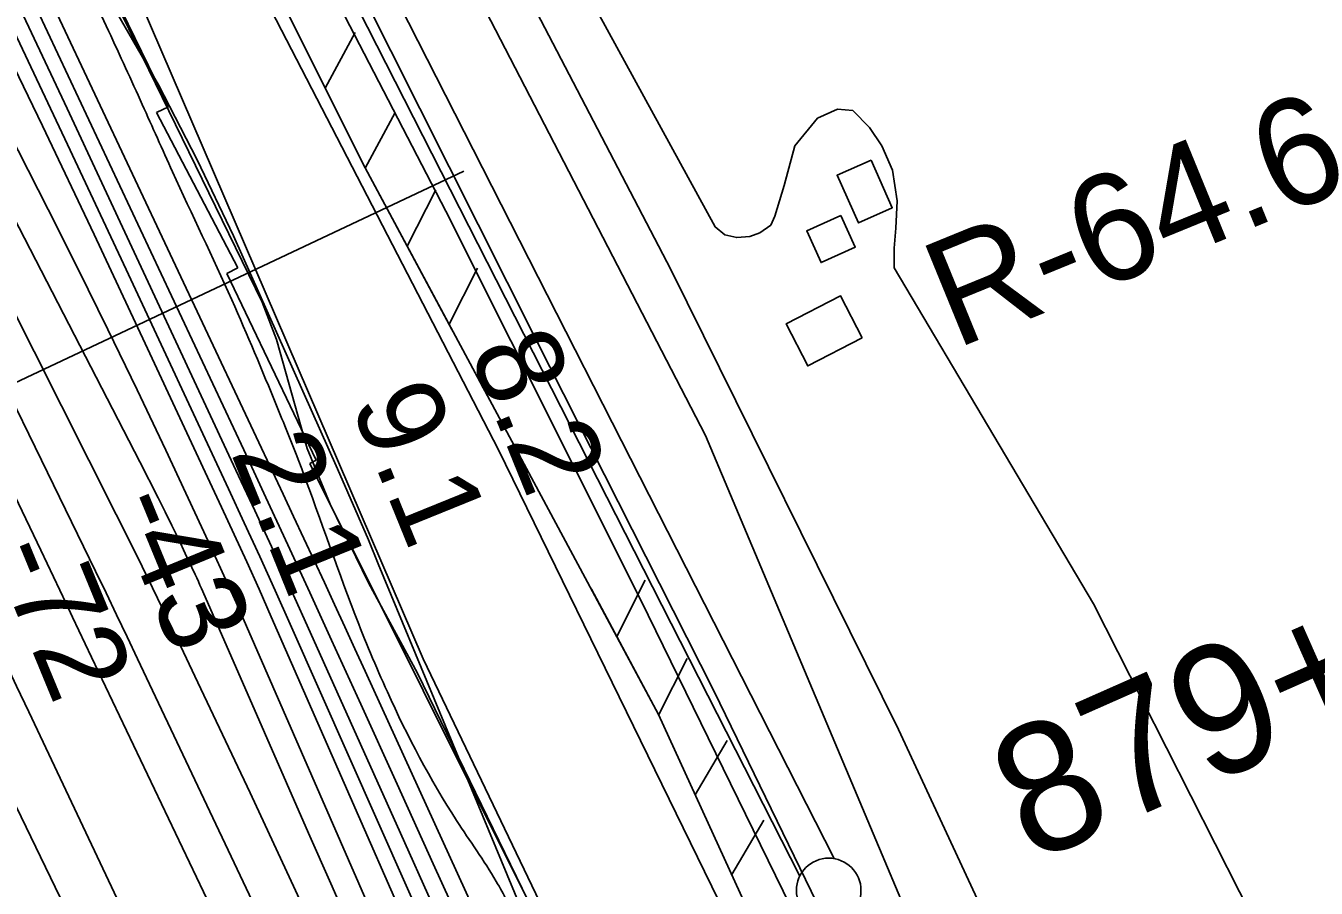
# Model space of a CAD drawing. Extents: x 3684037 to 3722149, y 433263 to 459021.
# Drawn here: x 3710142 to 3711141, y 443771 to 444439 of the extents above; entities that cross this region are included whole.
import ezdxf

# ---------------------------------------------------------------- set-up
doc = ezdxf.new("R2010")
doc.units = 0
for name, color, linetype in [('V-BLDG-OTLN', 7, 'Continuous'), ('V-FLOD-BASE', 7, 'Continuous'), ('V-LEVE-TOET', 7, 'Continuous'), ('V-RIVR-EDGE', 7, 'Continuous'), ('V-RIVR-RANG', 7, 'Continuous'), ('V-RIVR-RANG-IDEN', 7, 'Continuous'), ('V-ROAD-CNTR', 7, 'Continuous'), ('V-RRAP-FSHR', 7, 'Continuous'), ('V-RRAP-RVMT', 7, 'Continuous'), ('V-SITE-VEGE', 7, 'Continuous'), ('V-SURV-IDEN', 7, 'Continuous'), ('V-SURV-LINE', 7, 'Continuous'), ('V-TOPO-DPTH', 7, 'Continuous'), ('V-TOPO-MAJR', 7, 'Continuous'), ('V-TOPO-MINR', 7, 'Continuous'), ('V-TOPO-WATR', 7, 'Continuous'), ('V-UTIL-IDEN', 7, 'Continuous')]:
    doc.layers.add(name, color=color, linetype=linetype)

msp = doc.modelspace()

# ---------------------------------------------------------------- linework, layer by layer
at = {"layer": 'V-BLDG-OTLN'}
for points in [[(3710796.54, 444334.82), (3710812.99, 444297.94), (3710786.7, 444286.22), (3710770.26, 444323.1)], [(3710773.17, 444292.03), (3710784.32, 444267.45), (3710757.86, 444255.44), (3710746.71, 444280.03)], [(3710789.68, 444197.16), (3710747.53, 444175.44), (3710730.81, 444207.9), (3710772.95, 444229.62)]]:
    msp.add_lwpolyline(points, close=True, dxfattribs=at)
at = {"layer": 'V-FLOD-BASE'}
msp.add_lwpolyline([(3711127.07, 442946.67), (3711049.78, 443120.45), (3711041.64, 443140.73), (3711031.77, 443152.31), (3711019, 443172.58), (3710996.94, 443202.69), (3710984.16, 443224.12), (3710975.45, 443238.6), (3710968.48, 443253.08), (3710962.67, 443263.5), (3710958.6, 443273.93), (3710954.53, 443287.26), (3710952.19, 443302.9), (3710949.27, 443320.87), (3710944.03, 443342.88), (3710939.96, 443357.37), (3710932.98, 443377.64), (3710919.02, 443417.62), (3710901.6, 443447.16), (3710834.19, 443595.45), (3710675, 443923.29), (3710537.32, 444195.53), (3710379.89, 444508.89)], dxfattribs=at)
at = {"layer": 'V-LEVE-TOET'}
for points in [[(3709570.38, 446247.73), (3709748.73, 445891.51), (3709958.42, 445497.07), (3710157.67, 445111.31), (3710411.53, 444618.4), (3710668.29, 444121.43), (3710862.41, 443660.9), (3710963.15, 443415.09)], [(3711072.3, 443011.54), (3711029.29, 443110.6), (3711014.77, 443141.3), (3710997.35, 443164.46), (3710981.68, 443188.2), (3710970.06, 443207.9), (3710955.55, 443229.32), (3710943.93, 443253.65), (3710937.53, 443271.61), (3710931.71, 443295.94), (3710927.03, 443329.55), (3710922.94, 443353.89), (3710913.64, 443378.22), (3710903.18, 443401.97), (3710884.01, 443442.52), (3710860.19, 443492.91), (3710745.72, 443733.3), (3710618.49, 443993.96), (3710467.44, 444295.15), (3710285.62, 444646.74)]]:
    msp.add_lwpolyline(points, dxfattribs=at)
at = {"layer": 'V-RIVR-EDGE'}
msp.add_spline([(3707057.63, 450460), (3707081.52, 450431), (3707105.39, 450392.51), (3707125.2, 450359), (3707163.49, 450300.12), (3707183.76, 450270.23), (3707206.7, 450223.15), (3707227.4, 450181.5), (3707252.17, 450142.1), (3707265.67, 450117.2), (3707275.12, 450098.64), (3707318.38, 450037.94), (3707353.07, 449985.41), (3707385.06, 449939.66), (3707406.23, 449908.41), (3707430.1, 449871.27), (3707455.78, 449833.68), (3707495.45, 449785.2), (3707517.08, 449753.49), (3707534.2, 449727.23), (3707562.13, 449687.82), (3707582.83, 449647.07), (3707592.72, 449623.99), (3707603.99, 449607.68), (3707632.37, 449565.11), (3707692.27, 449470.46), (3707727.83, 449403.91), (3707751.67, 449355.47), (3707768.33, 449325.13), (3707817.4, 449240), (3707854.79, 449182.03), (3707880.91, 449141.73), (3707898.94, 449116.36), (3707960.23, 449034.82), (3707990.86, 448990.44), (3708021.04, 448942.43), (3708046.24, 448893.54), (3708087.2, 448819.73), (3708107.48, 448788.94), (3708130.45, 448754.06), (3708144.4, 448727.8), (3708155.18, 448700.19), (3708176.37, 448674.82), (3708204.31, 448634.06), (3708224.57, 448599.19), (3708242.58, 448567.5), (3708259.67, 448533.09), (3708300.54, 448421.76), (3708313.13, 448390.98), (3708333.36, 448345.26), (3708350.46, 448310.4), (3708400.43, 448222.56), (3708436, 448162.79), (3708462.58, 448121.12), (3708493.64, 448064.07), (3708520.62, 448004.32), (3708547.17, 447952.26), (3708560.65, 447921.03), (3708599.29, 447820.1), (3708618.62, 447774.38), (3708636.6, 447732.29), (3708686.04, 447611.44), (3708708.97, 447557.58), (3708728.76, 447517.74), (3708790.87, 447400.93), (3708813.79, 447342.99), (3708823.69, 447322.62), (3708832.7, 447310.39), (3708843.99, 447304.94), (3708854.83, 447299.94), (3708866.57, 447292.22), (3708878.28, 447274.56), (3708903.02, 447223.86), (3708928.62, 447154.16), (3708946.56, 447092.62), (3708972.63, 447032.42), (3709004.55, 446957.28), (3709022.09, 446919.26), (3709036.9, 446872.65), (3709065.65, 446798.42), (3709084.55, 446762.2), (3709116.06, 446705.15), (3709133.17, 446676.17), (3709190.81, 446579.27), (3709228.65, 446520.4), (3709242.18, 446506.8), (3709273.72, 446461.5), (3709296.22, 446418.04), (3709323.65, 446357.84), (3709346.13, 446307.14), (3709405.05, 446179.94), (3709417.62, 446143.28), (3709426.98, 446089), (3709431.45, 446069.09), (3709442.24, 446043.29), (3709459.81, 446017.93), (3709485.03, 445975.81), (3709516.54, 445917.41), (3709528.22, 445886.18), (3709547.07, 445830.07), (3709579.84, 445736.39), (3709592.41, 445699.28), (3709614.43, 445642.25), (3709638.73, 445596.07), (3709660.32, 445552.16), (3709689.1, 445487.43), (3709716.1, 445435.36), (3709727.8, 445413.18), (3709766.95, 445336.67), (3709796.19, 445272.84), (3709817.77, 445223.5), (3709885.21, 445070.05), (3709914.01, 445011.65), (3709955.32, 444895.8), (3709967.01, 444870), (3709990.89, 444833.77), (3710021.5, 444778.98), (3710062.05, 444721.45), (3710099, 444671.17), (3710125.54, 444614.59), (3710149.37, 444558.91), (3710206.48, 444434.88), (3710232.57, 444377.84), (3710255.95, 444325.79), (3710301.83, 444226.65), (3710336.44, 444144.73), (3710353.07, 444103.09), (3710397.08, 443983.15), (3710422.25, 443922.96), (3710475.81, 443823.35), (3710506.44, 443776.25), (3710521.29, 443745.01), (3710531.13, 443701.58), (3710571.1, 443591.61), (3710592.23, 443543.17), (3710610.23, 443506.96), (3710643.1, 443453.52), (3710685.41, 443374.74), (3710721.42, 443310.44), (3710726.82, 443298.22), (3710725.87, 443280.14), (3710724.91, 443258.89), (3710728.49, 443241.7), (3710736.59, 443228.11), (3710746.51, 443216.79), (3710761.87, 443209.97), (3710784.47, 443208.1), (3710799.86, 443212.58), (3710819.78, 443223.39), (3710828.83, 443224.27), (3710831.98, 443222), (3710845.47, 443189.86), (3710847.7, 443178.55), (3710844.52, 443169.52), (3710837.71, 443158.23), (3710824.1, 443142.44), (3710796, 443115.83), (3710790.11, 443110.87), (3710787.84, 443107.71), (3710786.47, 443099.58), (3710789.13, 443080.58), (3710800.82, 443053.87), (3710807.11, 443036.22), (3710810.72, 443032.6), (3710815.22, 443023.09), (3710815.19, 443014.5), (3710814.27, 443006.82), (3710817.86, 442996.41), (3710822.81, 442987.35), (3710832.3, 442981.9), (3710839.97, 442976.46), (3710855.3, 442958.33), (3710863.4, 442945.65), (3710869.69, 442927.55), (3710881.85, 442907.17)], degree=3, dxfattribs=at)
at = {"layer": 'V-RIVR-RANG'}
msp.add_line((3710481.41, 444326.31), (3709812.26, 444010.34), dxfattribs=at)
at = {"layer": 'V-ROAD-CNTR'}
msp.add_lwpolyline([(3710393.02, 444727.69), (3710641.61, 444250), (3710817.86, 443893.88), (3711037.73, 443419.98), (3711197.76, 443070.03), (3711490.99, 442422.97), (3711750.12, 441857.32), (3711840.88, 441668.92), (3712186.17, 441036.48), (3712590.75, 440311.07), (3712879.98, 439780.16), (3713036.49, 439491.2), (3713175.22, 439193.41), (3713278.17, 438972.16)], dxfattribs=at)
at = {"layer": 'V-RRAP-FSHR'}
for p, q in [((3710374.17, 444390.57), (3710397.42, 444433.51)), ((3710374.17, 444390.57), (3710397.42, 444433.51)), ((3710405.12, 444328.68), (3710428.37, 444371.62)), ((3710405.12, 444328.68), (3710428.37, 444371.62)), ((3710437.61, 444268.12), (3710459.62, 444311.71)), ((3710437.61, 444268.12), (3710459.62, 444311.71)), ((3710470.05, 444207.66), (3710492.06, 444251.25)), ((3710470.05, 444207.66), (3710492.06, 444251.25)), ((3710599.78, 443965.83), (3710621.79, 444009.42)), ((3710599.78, 443965.83), (3710621.79, 444009.42)), ((3710632.22, 443905.37), (3710654.22, 443948.96)), ((3710632.22, 443905.37), (3710654.22, 443948.96)), ((3710660.5, 443843.38), (3710685.25, 443885.47)), ((3710660.5, 443843.38), (3710685.25, 443885.47)), ((3710688.75, 443781.5), (3710713.5, 443823.59)), ((3710688.75, 443781.5), (3710713.5, 443823.59))]:
    msp.add_line(p, q, dxfattribs=at)
for points in [[(3707624.76, 449637.77), (3707908.99, 449179.32), (3708101.3, 448897.41), (3708375.31, 448394.3), (3708614.65, 447886.39), (3708740.16, 447614.84), (3709095.8, 446900.38), (3709408.48, 446257.97), (3709470.12, 446119.79), (3709595.23, 445832.35), (3709740.04, 445461.92), (3709924.35, 445054.77), (3710182.26, 444571.23), (3710449.88, 443948.54)], [(3710170.33, 444795.26), (3710219.36, 444700.16), (3710405.05, 444328.82), (3710472.19, 444203.66)], [(3710219.36, 444700.16), (3710405.05, 444328.82), (3710632.08, 443905.61), (3710829.82, 443472.46), (3710874.19, 443372.05), (3710940.18, 443211.19), (3711150.7, 442775.78), (3711369.41, 442270.41), (3711583.94, 441827.2), (3711640.29, 441693.5), (3711911.6, 441196.46), (3712334.08, 440407.06), (3712777.04, 439605.31), (3712909.03, 439353.17), (3713100.31, 438966.64)], [(3710580.1, 444002.52), (3710632.08, 443905.61), (3710829.82, 443472.46), (3710874.19, 443372.05), (3710940.18, 443211.19), (3710944.79, 443201.65)], [(3710449.88, 443948.54), (3711032.4, 442732.84), (3711461.51, 441700.35), (3711800.31, 440955.81), (3712037.99, 440494.59), (3712458, 439603.75), (3712696.92, 439205.07), (3712836.7, 438963.43)]]:
    msp.add_lwpolyline(points, dxfattribs=at)
at = {"layer": 'V-RRAP-RVMT'}
for p, q in [((3710180.61, 444524.28), (3710252.88, 444375.95)), ((3710252.88, 444375.95), (3710243.43, 444371.6)), ((3710243.43, 444371.6), (3710306.48, 444251.47)), ((3710306.48, 444251.47), (3710297.87, 444247.11)), ((3710297.87, 444247.11), (3710367.06, 444102.51)), ((3710367.06, 444102.51), (3710362.18, 444099.99)), ((3710362.18, 444099.99), (3710553.84, 443716.04)), ((3710194.84, 443710.67), (3710070.74, 443966.61))]:
    msp.add_line(p, q, dxfattribs=at)
at = {"layer": 'V-SITE-VEGE'}
for points in [[(3709492.02, 446157.1), (3709730.17, 445627.49), (3710085.95, 444927.48), (3710508.13, 444110.42), (3710750.08, 443614.96), (3710799.9, 443503.8), (3710810.62, 443449.39), (3710772.78, 443429.23), (3710753.85, 443428.03), (3710738.45, 443442.2), (3710705.3, 443459.91), (3710680.44, 443471.72), (3710665.04, 443492.99), (3710638.95, 443539.11), (3710445.62, 443937.6), (3710407.68, 444007.36), (3710378.03, 444068.45), (3710360.23, 444111.42), (3710336.47, 444195.98), (3710325.38, 444224.77), (3710071.97, 444744.07), (3709872.71, 445156.76), (3709536.46, 445857.78)], [(3711147.7, 443628.2), (3711138.2, 443656.58), (3710968.61, 443991.22), (3710814.49, 444251.33), (3710814.47, 444266.71), (3710815.64, 444282.09), (3710816.79, 444303.39), (3710813.21, 444327.05), (3710804.91, 444345.97), (3710795.43, 444360.16), (3710782.4, 444373.16), (3710770.56, 444374.33), (3710755.19, 444367.21), (3710737.47, 444345.89), (3710729.22, 444315.12), (3710722.16, 444291.45), (3710718.98, 444284.55), (3710710.34, 444278.42), (3710702.59, 444275.65), (3710692.59, 444274.85), (3710683.46, 444276.99), (3710676.02, 444283.11), (3710578.91, 444460.64)]]:
    msp.add_lwpolyline(points, dxfattribs=at)
at = {"layer": 'V-SURV-LINE'}
for points in [[(3709607.62, 446074.17), (3710768.04, 443793.86)], [(3710741.31, 443780.24), (3709580.89, 446060.55)]]:
    msp.add_lwpolyline(points, dxfattribs=at)
msp.add_circle((3710763.74, 443769.24), 25, dxfattribs=at)
at = {"layer": 'V-TOPO-DPTH'}
for points in [[(3710816.96, 443036.02), (3710801.81, 443069.25), (3710786.66, 443102.47), (3710404.96, 443939.17), (3710397.12, 443956.31), (3710389.27, 443973.44), (3710381.4, 443990.56), (3710373.51, 444007.68), (3710365.6, 444024.78), (3710357.65, 444041.87), (3710349.67, 444058.94), (3710341.66, 444076), (3710079.04, 444633.84)], [(3710733, 443016.59), (3710661.28, 443178.63), (3710623.12, 443265.03), (3710585.04, 443351.48), (3710547.09, 443437.99), (3710509.24, 443524.53), (3710305.13, 443992.11), (3710299.84, 444004.09), (3710294.5, 444016.04), (3710289.06, 444027.95), (3710283.57, 444039.83), (3710250.72, 444110.1), (3710228.52, 444156.99), (3710206.01, 444203.72), (3710183.05, 444250.23), (3710159.77, 444296.59), (3710005.58, 444599.99)], [(3710005.58, 444599.99), (3710159.77, 444296.59), (3710183.05, 444250.23), (3710206.01, 444203.72), (3710228.52, 444156.99), (3710250.72, 444110.1), (3710283.57, 444039.83), (3710289.06, 444027.95), (3710294.5, 444016.04), (3710299.84, 444004.09), (3710305.13, 443992.11), (3710509.24, 443524.53), (3710547.09, 443437.99), (3710585.04, 443351.48), (3710623.12, 443265.03), (3710661.28, 443178.63), (3710733, 443016.59)], [(3710706.33, 443027.79), (3710378.4, 443774.63), (3710361.31, 443813.6), (3710344.22, 443852.56), (3710327.16, 443891.54), (3710310.1, 443930.52), (3710278.43, 444002.95), (3710277.21, 444005.71), (3710275.98, 444008.47), (3710274.72, 444011.22), (3710273.45, 444013.96), (3710265.87, 444030.18), (3710260.75, 444040.99), (3710255.54, 444051.77), (3710250.23, 444062.49), (3710244.83, 444073.18), (3710230.58, 444101.05), (3710217.99, 444125.64), (3710205.38, 444150.21), (3710192.75, 444174.78), (3710180.11, 444199.34), (3710029.8, 444490.82)], [(3710706.33, 443027.79), (3710378.4, 443774.63), (3710361.31, 443813.6), (3710344.22, 443852.56), (3710327.16, 443891.54), (3710310.1, 443930.52), (3710278.43, 444002.95), (3710277.21, 444005.71), (3710275.98, 444008.47), (3710274.72, 444011.22), (3710273.45, 444013.96), (3710265.87, 444030.18), (3710260.75, 444040.99), (3710255.54, 444051.77), (3710250.23, 444062.49), (3710244.83, 444073.18), (3710230.58, 444101.05), (3710217.99, 444125.64), (3710205.38, 444150.21), (3710192.75, 444174.78), (3710180.11, 444199.34), (3710029.8, 444490.82)], [(3710787.39, 443024.77), (3710775.27, 443051.51), (3710763.18, 443078.26), (3710629.02, 443376.19), (3710579.82, 443485.51), (3710530.64, 443594.84), (3710481.52, 443704.19), (3710432.42, 443813.56), (3710362.52, 443969.37), (3710348.33, 444000.81), (3710334.04, 444032.2), (3710319.61, 444063.54), (3710305.07, 444094.82), (3710174.3, 444374.71), (3710138.35, 444451.52)], [(3710138.35, 444451.52), (3710174.3, 444374.71), (3710305.07, 444094.82), (3710319.61, 444063.54), (3710334.04, 444032.2), (3710348.33, 444000.81), (3710362.52, 443969.37), (3710432.42, 443813.56), (3710481.52, 443704.19), (3710530.64, 443594.84), (3710579.82, 443485.51), (3710629.02, 443376.19), (3710763.18, 443078.26), (3710775.27, 443051.51), (3710787.39, 443024.77)], [(3710114.7, 444445.26), (3710155.21, 444361.33), (3710195.2, 444277.15), (3710234.84, 444192.8), (3710293.89, 444066.14), (3710303.67, 444044.96), (3710313.36, 444023.75), (3710322.9, 444002.46), (3710332.34, 443981.14), (3710662.09, 443229.54), (3710677.93, 443193.49), (3710693.81, 443157.45), (3710709.72, 443121.43), (3710725.67, 443085.42), (3710744.46, 443043.08), (3710751.07, 443028.27)], [(3710114.7, 444445.26), (3710155.21, 444361.33), (3710195.2, 444277.15), (3710234.84, 444192.8), (3710293.89, 444066.14), (3710303.67, 444044.96), (3710313.36, 444023.75), (3710322.9, 444002.46), (3710332.34, 443981.14), (3710662.09, 443229.54), (3710677.93, 443193.49), (3710693.81, 443157.45), (3710709.72, 443121.43), (3710725.67, 443085.42), (3710744.46, 443043.08), (3710751.07, 443028.27)]]:
    msp.add_lwpolyline(points, dxfattribs=at)
at = {"layer": 'V-TOPO-MAJR'}
msp.add_lwpolyline([(3710676.97, 443039.93), (3710454.66, 443541.12), (3710420.57, 443617.29), (3710386.14, 443693.31), (3710351.2, 443769.09), (3710315.92, 443844.72), (3710275.67, 443930.26), (3710260.13, 443962.94), (3710244.44, 443995.54), (3710228.49, 444028.02), (3710212.38, 444060.42), (3710127.84, 444228.76)], dxfattribs=at)
at = {"layer": 'V-TOPO-MINR'}
for points in [[(3710410.55, 443342.92), (3710364.75, 443440.84), (3710318.76, 443538.67), (3710144.67, 443907.54), (3710135.26, 443927.39), (3710125.83, 443947.23), (3710116.34, 443967.04), (3710106.81, 443986.84), (3710057.04, 444089.92), (3710022.54, 444161.22), (3709987.95, 444232.47), (3709953.23, 444303.66), (3709918.42, 444374.81), (3709745.3, 444727.8)], [(3710733, 443016.59), (3710661.28, 443178.63), (3710623.12, 443265.03), (3710585.04, 443351.48), (3710547.09, 443437.99), (3710509.24, 443524.53), (3710305.13, 443992.11), (3710299.84, 444004.09), (3710294.5, 444016.04), (3710289.06, 444027.95), (3710283.57, 444039.83), (3710250.72, 444110.1), (3710228.52, 444156.99), (3710206.01, 444203.72), (3710183.05, 444250.23), (3710159.77, 444296.59), (3710005.58, 444599.99)], [(3710802.17, 443030.39), (3710793.3, 443049.88), (3710784.45, 443069.39), (3710513.79, 443666.39), (3710485.77, 443728.16), (3710457.75, 443789.92), (3710429.7, 443851.67), (3710401.64, 443913.42), (3710379.08, 443963.05), (3710362.23, 443999.95), (3710345.3, 444036.81), (3710328.24, 444073.61), (3710311.09, 444110.37), (3710127.34, 444502.51)], [(3710706.33, 443027.79), (3710378.4, 443774.63), (3710361.31, 443813.6), (3710344.22, 443852.56), (3710327.16, 443891.54), (3710310.1, 443930.52), (3710278.43, 444002.95), (3710277.21, 444005.71), (3710275.98, 444008.47), (3710274.72, 444011.22), (3710273.45, 444013.96), (3710265.87, 444030.18), (3710260.75, 444040.99), (3710255.54, 444051.77), (3710250.23, 444062.49), (3710244.83, 444073.18), (3710230.58, 444101.05), (3710217.99, 444125.64), (3710205.38, 444150.21), (3710192.75, 444174.78), (3710180.11, 444199.34), (3710029.8, 444490.82)], [(3710787.39, 443024.77), (3710775.27, 443051.51), (3710763.18, 443078.26), (3710629.02, 443376.19), (3710579.82, 443485.51), (3710530.64, 443594.84), (3710481.52, 443704.19), (3710432.42, 443813.56), (3710362.52, 443969.37), (3710348.33, 444000.81), (3710334.04, 444032.2), (3710319.61, 444063.54), (3710305.07, 444094.82), (3710174.3, 444374.71), (3710138.35, 444451.52)], [(3710751.07, 443028.27), (3710744.46, 443043.08), (3710725.67, 443085.42), (3710709.72, 443121.43), (3710693.81, 443157.45), (3710677.93, 443193.49), (3710662.09, 443229.54), (3710332.34, 443981.14), (3710322.9, 444002.46), (3710313.36, 444023.75), (3710303.67, 444044.96), (3710293.89, 444066.14), (3710234.84, 444192.8), (3710195.2, 444277.15), (3710155.21, 444361.33), (3710114.7, 444445.26)], [(3710772.65, 443019.17), (3710757.29, 443053.15), (3710742.01, 443087.17), (3710690.61, 443202.13), (3710649.73, 443293.68), (3710608.9, 443385.26), (3710568.16, 443476.86), (3710527.47, 443568.5), (3710347.05, 443975.36), (3710335.3, 444001.64), (3710323.46, 444027.88), (3710311.46, 444054.04), (3710299.37, 444080.16), (3710220.07, 444250.14), (3710174.67, 444346.98), (3710129.03, 444443.72)], [(3710834.39, 443036.94), (3710832.2, 443041.82), (3710830.01, 443046.69), (3710827.83, 443051.57), (3710755.23, 443214.45), (3710717.1, 443300.92), (3710679.44, 443387.59), (3710642.47, 443474.55), (3710605.96, 443561.72), (3710415.21, 444022.28), (3710407.5, 444040.69), (3710399.69, 444059.06), (3710391.73, 444077.37), (3710383.67, 444095.63), (3710303.2, 444276.09), (3710275.15, 444335.05), (3710245.22, 444392.98), (3710212.49, 444449.38)], [(3710668.02, 443005.33), (3710601.81, 443152.56), (3710563.47, 443237.17), (3710524.8, 443321.62), (3710485.63, 443405.84), (3710446.12, 443489.9), (3710228.98, 443948.52), (3710220.87, 443965.57), (3710212.73, 443982.6), (3710204.53, 443999.61), (3710196.3, 444016.59), (3710154.52, 444102.44), (3710125.44, 444162.38)], [(3710637.33, 443018.52), (3710193.37, 443950), (3710188.45, 443960.33), (3710183.53, 443970.66), (3710178.6, 443980.99), (3710173.68, 443991.33), (3710168.76, 444001.66), (3710163.83, 444011.98), (3710158.9, 444022.31), (3710153.96, 444032.64), (3710113.6, 444117.03)]]:
    msp.add_lwpolyline(points, dxfattribs=at)
at = {"layer": 'V-TOPO-WATR'}
msp.add_lwpolyline([(3710816.96, 443036.02), (3710801.81, 443069.25), (3710786.66, 443102.47), (3710404.96, 443939.17), (3710397.12, 443956.31), (3710389.27, 443973.44), (3710381.4, 443990.56), (3710373.51, 444007.68), (3710365.6, 444024.78), (3710357.65, 444041.87), (3710349.67, 444058.94), (3710341.66, 444076), (3710079.04, 444633.84)], dxfattribs=at)
at = {"layer": 'V-UTIL-IDEN'}
for points in [[(3710170.33, 444795.26), (3710219.36, 444700.16), (3710405.05, 444328.82), (3710472.19, 444203.66)], [(3710219.36, 444700.16), (3710405.05, 444328.82), (3710632.08, 443905.61), (3710829.82, 443472.46), (3710874.19, 443372.05), (3710940.18, 443211.19), (3711150.7, 442775.78), (3711369.41, 442270.41), (3711583.94, 441827.2), (3711640.29, 441693.5), (3711911.6, 441196.46), (3712334.08, 440407.06), (3712777.04, 439605.31), (3712909.03, 439353.17), (3713100.31, 438966.64)], [(3710580.1, 444002.52), (3710632.08, 443905.61), (3710829.82, 443472.46), (3710874.19, 443372.05), (3710940.18, 443211.19), (3710944.79, 443201.65)]]:
    msp.add_lwpolyline(points, dxfattribs=at)

# ---------------------------------------------------------------- texts
at = {"layer": 'V-RIVR-RANG'}
for s, rotation, p in [('8.2', 292.09833, (3710484.91, 444186.34)), ('9.1', 292.09833, (3710393.24, 444146.29)), ('2.1', 292.09833, (3710300.68, 444108.44)), ('-43', 292.38456, (3710208.41, 444068.81)), ('-72', 292.38456, (3710115.85, 444030.96))]:
    msp.add_text(s, height=67, rotation=rotation, dxfattribs=at).set_placement(p)
at = {"layer": 'V-RIVR-RANG-IDEN'}
msp.add_text('R-64.6', height=83, rotation=22.24287, dxfattribs=at).set_placement((3710861.73, 444188.2))
at = {"layer": 'V-SURV-IDEN'}
msp.add_text('879+59.4', height=100, rotation=23.87111, dxfattribs=at).set_placement((3710920.45, 443789.78))

doc.saveas('drawing.dxf')
